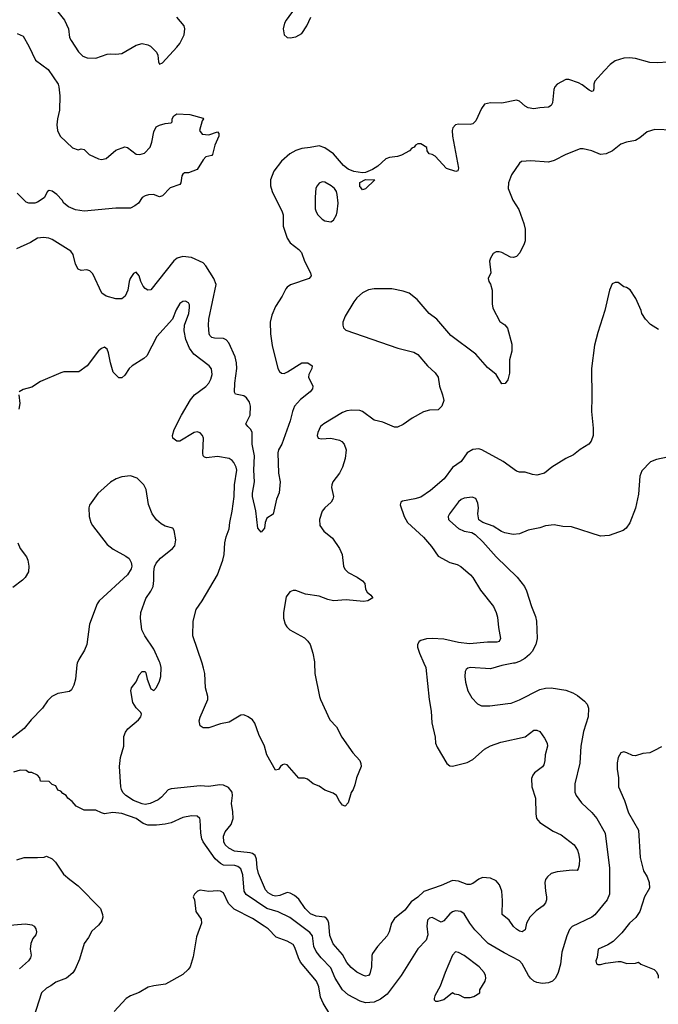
# Model space of a CAD drawing. Header units: inches. Extents: x 1678809 to 1859548, y 384609 to 522868.
# Tile 299 of 386: x 1785366 to 1789768, y 427651 to 434433. Entities that reach past the tile are written whole.
import ezdxf

# ---------------------------------------------------------------- set-up
doc = ezdxf.new("R2010")
doc.units = ezdxf.units.IN
doc.header["$MEASUREMENT"] = 0
doc.layers.add('B7482', color=7, linetype='Continuous')
doc.layers.add('B7483', color=7, linetype='Continuous')

msp = doc.modelspace()

# ---------------------------------------------------------------- linework, layer by layer
at = {"layer": 'B7482', "color": 5}
for points, elevation in [([(1785763.3, 430000), (1785759, 429990), (1785751.4, 429890), (1785739.6, 429850), (1785722.2, 429817.8), (1785710, 429805.4), (1785630, 429791.5), (1785587.9, 429772.1), (1785558.8, 429741.2), (1785523.5, 429690), (1785446, 429610), (1785396.5, 429550), (1785314.6, 429485.4)], 320), ([(1788770.3, 430000), (1788690, 429985.5), (1788610, 429961.8), (1788470, 429970.8), (1788453.8, 429966.2), (1788443.1, 429956.9), (1788437.1, 429942.9), (1788433.6, 429910), (1788438.8, 429870), (1788456, 429810), (1788482, 429762), (1788521.2, 429721.2), (1788550, 429707), (1788607.3, 429707.3), (1788730, 429722.3), (1788754, 429726), (1788810, 429747.4), (1788950, 429818.9), (1788990, 429828.9), (1789030.3, 429830.3), (1789130, 429815.3), (1789177.5, 429797.5), (1789210, 429778.4), (1789259.4, 429739.4), (1789277.2, 429717.2), (1789287.6, 429690), (1789284.4, 429630), (1789251.6, 429530), (1789234.3, 429430), (1789227, 429313), (1789193.1, 429170), (1789193, 429113), (1789201.3, 429090), (1789239.2, 429039.2), (1789310, 428972.2), (1789344.2, 428930), (1789400.9, 428830), (1789431.3, 428588.7), (1789430.3, 428410), (1789415.6, 428370), (1789330, 428266.4), (1789308.9, 428251.1), (1789173.8, 428186.2), (1789155, 428165), (1789137.5, 428122.5), (1789103.2, 428010), (1789092.8, 427927.2), (1789078.5, 427870), (1789059.3, 427830), (1789038, 427810), (1789010, 427799.3), (1788970, 427794.5), (1788930, 427800.4), (1788910, 427811.2), (1788886.9, 427830), (1788871.9, 427850), (1788830.4, 427930.4), (1788811.1, 427951.1), (1788705.5, 428005.5), (1788595.8, 428070), (1788503.7, 428163.7), (1788468.7, 428210), (1788430, 428274), (1788406, 428290), (1788370, 428295), (1788350, 428288.5), (1788330, 428273.7), (1788290, 428225.1), (1788270, 428215.6), (1788210, 428249.7), (1788190, 428243.5), (1788176.5, 428230), (1788171.6, 428190), (1788179.1, 428130), (1788168.3, 428091.7), (1788110, 428033.3), (1787996, 427850), (1787900, 427720), (1787853.7, 427686.3), (1787810, 427665.7), (1787750, 427661), (1787711.7, 427671.7), (1787630, 427716.8), (1787590, 427750.9), (1787541, 427830), (1787510, 427903.1), (1787443.7, 427970), (1787410, 428014), (1787394, 428050), (1787383.2, 428123.2), (1787366, 428146), (1787228, 428248), (1787147.3, 428287.3), (1787070, 428311.4), (1786926.3, 428406.3), (1786914.4, 428430), (1786903.3, 428543.3), (1786890, 428583.1), (1786870, 428599.4), (1786850, 428606.9), (1786770, 428609.9), (1786750, 428619.8), (1786714, 428654), (1786630.6, 428770), (1786621.3, 428790), (1786613.6, 428830), (1786610, 428922), (1786607.6, 428930), (1786590, 428947.6), (1786550, 428949.7), (1786490, 428937.1), (1786410, 428900.8), (1786370, 428890.8), (1786310, 428884), (1786250, 428883.7), (1786216.7, 428896.7), (1786170, 428929.8), (1786070, 428966), (1786008.1, 428971.9), (1785950, 428964), (1785929.3, 428969.3), (1785890, 428989), (1785810, 428988.7), (1785756.4, 429016.4), (1785728.4, 429048.4), (1785698, 429070), (1785686, 429090), (1785663.1, 429103.1), (1785650, 429118), (1785630, 429126), (1785614.6, 429154.6), (1785590, 429166), (1785570, 429186), (1785510, 429188), (1785506, 429210), (1785488.7, 429228.7), (1785450, 429248), (1785430, 429248.7), (1785410, 429262), (1785370, 429262.7), (1785324.7, 429250)], 340), ([(1788152.5, 430000), (1788166, 429970), (1788188.5, 429750), (1788201.7, 429670), (1788205.8, 429590), (1788230, 429491.3), (1788233.1, 429450), (1788242.4, 429422.4), (1788310, 429310.6), (1788330, 429292.7), (1788350, 429290.4), (1788450, 429316.5), (1788490, 429336.9), (1788570.7, 429409.3), (1788610, 429431.6), (1788683.1, 429456.9), (1788850, 429493), (1788910, 429538.8), (1788930, 429540.2), (1788950.1, 429530.1), (1788984.1, 429484.1), (1789001.5, 429450), (1789003.6, 429430), (1788989, 429370), (1788986.5, 429330), (1788978.9, 429301.1), (1788970, 429286.9), (1788915, 429245), (1788903.2, 429230), (1788894.3, 429205.7), (1788896.2, 429150), (1788920.7, 429070), (1788923.7, 428963.7), (1788929, 428930), (1788950, 428904.2), (1789043.7, 428843.7), (1789097.2, 428817.2), (1789187.6, 428750), (1789210, 428712.7), (1789217.1, 428690), (1789223.6, 428650), (1789222, 428610), (1789216.2, 428583.8), (1789207.9, 428572.1), (1789173.7, 428573.7), (1789070, 428563.5), (1789030, 428550.8), (1789003.2, 428530), (1788990.2, 428510), (1788986.5, 428490), (1788989.2, 428430), (1788996.5, 428390), (1788996.5, 428370), (1788990.2, 428350), (1788974, 428330), (1788925, 428295), (1788883.1, 428250), (1788859.6, 428210), (1788850, 428164), (1788830.4, 428149.6), (1788810, 428154), (1788790, 428167.6), (1788770, 428187.6), (1788740.4, 428230), (1788692.6, 428270), (1788694.1, 428365.9), (1788689.9, 428429.9), (1788673.7, 428473.7), (1788650, 428500.4), (1788610, 428518.7), (1788556, 428524), (1788530, 428513.3), (1788490, 428483.1), (1788470, 428475.6), (1788450, 428475), (1788390, 428499.7), (1788350, 428503.1), (1788270.9, 428469.1), (1788151.8, 428428.2), (1788110.1, 428389.9), (1788063.5, 428356.5), (1788019.7, 428300.3), (1787950, 428242.4), (1787929, 428210), (1787911.6, 428150), (1787898.5, 428121.5), (1787831.7, 428050), (1787798.2, 428001.8), (1787793, 427987), (1787791.3, 427910), (1787778.9, 427861.1), (1787770, 427848.7), (1787750, 427845), (1787735.1, 427850), (1787690, 427873.2), (1787650, 427904.6), (1787619.8, 427939.8), (1787590, 427992.9), (1787527.4, 428067.4), (1787504.7, 428124.7), (1787496.5, 428210), (1787490.4, 428230.4), (1787481.4, 428241.4), (1787470, 428251), (1787410, 428257), (1787370, 428274.5), (1787334, 428310), (1787290, 428374.5), (1787259.7, 428399.7), (1787230, 428416), (1787210, 428421), (1787159.8, 428400.2), (1787130, 428396.7), (1787110, 428400.8), (1787077.8, 428417.8), (1787060.1, 428440.1), (1787011.7, 428551.7), (1787001.8, 428590), (1786999.5, 428650), (1786990, 428675.6), (1786970, 428689.8), (1786953.8, 428693.8), (1786846.7, 428706.7), (1786807.5, 428727.5), (1786783.4, 428750), (1786772.2, 428770), (1786769.9, 428810.1), (1786781.7, 428838.3), (1786823.1, 428890), (1786836.5, 428930), (1786835.9, 428975.9), (1786826.7, 429033.3), (1786833.8, 429090), (1786830, 429111.6), (1786804.3, 429144.3), (1786770, 429160.7), (1786743, 429163), (1786670, 429150.7), (1786610, 429155.8), (1786410, 429134.7), (1786390, 429128.2), (1786343, 429077), (1786320, 429060), (1786266.1, 429033.9), (1786232, 429028), (1786209.3, 429030.7), (1786150, 429055.6), (1786097.3, 429090), (1786077.5, 429110), (1786066.9, 429130), (1786062.7, 429150), (1786054, 429290), (1786060.8, 429350), (1786085, 429430), (1786084.7, 429495.3), (1786094.7, 429525.3), (1786110.5, 429549.5), (1786186, 429610), (1786200.4, 429630), (1786205.1, 429650), (1786202, 429662), (1786170, 429694), (1786146.5, 429730), (1786132.2, 429810), (1786137.7, 429830), (1786168.2, 429871.8), (1786190, 429920.4), (1786210, 429943.7), (1786230, 429942.4), (1786235.2, 429935.2), (1786244.7, 429890), (1786270, 429824), (1786290, 429812.2), (1786310, 429833.1), (1786330, 429876), (1786338.2, 429910), (1786341, 429970), (1786333.4, 430000)], 320), ([(1787398.2, 430000), (1787399.5, 429930), (1787431.9, 429771.9), (1787440.4, 429750), (1787504.9, 429610), (1787550, 429562), (1787587.4, 429490), (1787663.2, 429383.2), (1787710.4, 429330), (1787717.6, 429310), (1787718.7, 429290), (1787687.7, 429210), (1787676.9, 429163.1), (1787664.7, 429130), (1787651.3, 429110), (1787630, 429038), (1787610, 429015.3), (1787590, 429022), (1787570, 429049), (1787549.4, 429089.4), (1787526.3, 429106.3), (1787470, 429125.2), (1787430, 429154), (1787388.7, 429170), (1787350, 429202), (1787330, 429208.7), (1787290, 429208.7), (1787210, 429299.3), (1787190, 429306), (1787178.5, 429301.5), (1787162.8, 429290), (1787150, 429268), (1787130, 429264), (1787069.7, 429369.7), (1787054.3, 429430), (1787014.7, 429510), (1786988, 429588), (1786970, 429609.3), (1786941.2, 429630), (1786910, 429644.2), (1786890, 429643.6), (1786810, 429593.3), (1786750, 429582.7), (1786670, 429556.3), (1786630, 429555.1), (1786609.3, 429570), (1786604.2, 429604.2), (1786609.6, 429629.6), (1786662, 429750), (1786662.6, 429770), (1786647.4, 429830), (1786641.5, 429930), (1786634.2, 429965.8), (1786622.8, 430000)], 280), ([(1789790, 429424), (1789742, 429398), (1789710, 429384), (1789662, 429378), (1789610, 429362), (1789590, 429364), (1789550, 429384), (1789530, 429389), (1789510, 429384), (1789490.7, 429350), (1789485.1, 429314.9), (1789483.7, 429270), (1789492.4, 429210), (1789494, 429150), (1789535.6, 429055.6), (1789561.5, 428970), (1789631.3, 428850), (1789643, 428663), (1789665.5, 428570), (1789690, 428528.4), (1789705.4, 428490), (1789706.9, 428450), (1789672.9, 428390), (1789639.6, 428290), (1789612.1, 428247.9), (1789568.5, 428210), (1789517.1, 428142.9), (1789457, 428083), (1789420.5, 428059.5), (1789352, 428030), (1789346.4, 427973.6), (1789338, 427950), (1789342, 427930), (1789350, 427924.7), (1789370, 427924.7), (1789404.7, 427935.3), (1789490, 427944.7), (1789510, 427944.7), (1789550, 427932), (1789610, 427934), (1789630, 427942), (1789646.8, 427926.8), (1789738, 427890), (1789755.2, 427875.2), (1789767.3, 427850), (1789767.7, 427830)], 360), ([(1785346.4, 428646.4), (1785398, 428662), (1785490, 428661), (1785534.6, 428665.4), (1785550, 428671.3), (1785590, 428652), (1785612, 428630), (1785667.9, 428547.9), (1785710.8, 428510), (1785770, 428467.7), (1785923, 428310), (1785936.4, 428270), (1785938.4, 428250), (1785933.3, 428226.7), (1785910, 428196), (1785864.6, 428155.4), (1785840.5, 428110), (1785810.4, 428070), (1785779.2, 427960.8), (1785748.3, 427891.7), (1785732.3, 427867.7), (1785688.5, 427831.5), (1785615.6, 427804.4), (1785581.4, 427778.6), (1785550, 427762.4), (1785517, 427730), (1785461.3, 427558.7)], 340), ([(1787502.7, 427582.7), (1787458.6, 427658.6), (1787439.8, 427699.8), (1787427.4, 427770), (1787412.2, 427810), (1787301.6, 427941.6), (1787287.4, 427970), (1787262.7, 428042.7), (1787250, 428061.7), (1787210, 428086.4), (1787133.3, 428113.3), (1787078.9, 428170), (1787051.3, 428190), (1786970, 428241.2), (1786845.4, 428305.4), (1786806.1, 428346.1), (1786770, 428418), (1786750, 428429.3), (1786730, 428432.7), (1786670, 428428.7), (1786610, 428437.2), (1786592, 428430), (1786572, 428410), (1786562, 428390), (1786572, 428370), (1786581, 428290), (1786617.3, 428237.3), (1786618.8, 428210), (1786585.2, 428114.8), (1786562.5, 427977.5), (1786540.7, 427910), (1786526.8, 427890), (1786490, 427856), (1786371.3, 427790), (1786290, 427778), (1786252.1, 427767.9), (1786188.7, 427731.3), (1786130, 427709.4), (1786100.7, 427690), (1786018, 427602)], 360), ([(1785270, 428193.6), (1785406.1, 428206.1), (1785450, 428198.7), (1785464.9, 428190), (1785478, 428170), (1785483, 428150), (1785477.1, 428130), (1785456.9, 428103.1), (1785443.2, 428070), (1785439.6, 428030), (1785444.9, 427990), (1785440.3, 427970), (1785426.5, 427950), (1785363.9, 427896.1)], 320)]:
    msp.add_lwpolyline(points, dxfattribs=dict(at, elevation=elevation))
at = {"layer": 'B7482', "color": 5, "elevation": 360}
msp.add_lwpolyline([(1788370, 428011.8), (1788350.3, 427989.7), (1788298.4, 427870), (1788264.4, 427775.6), (1788226.8, 427710), (1788222, 427690), (1788222, 427682), (1788232.7, 427672.7), (1788250, 427672), (1788290, 427684.7), (1788350, 427731.3), (1788363.6, 427723.6), (1788390, 427718), (1788430, 427698), (1788470, 427698), (1788496.4, 427703.6), (1788538, 427730), (1788538, 427750), (1788574, 427810), (1788579, 427830), (1788576, 427850), (1788566.6, 427870), (1788534, 427910), (1788430, 427986.3), (1788390, 428007.8)], close=True, dxfattribs=at)
at = {"layer": 'B7483', "color": 5}
for points, elevation in [([(1785618.9, 434498.9), (1785674.9, 434430), (1785702.6, 434370), (1785710.3, 434310), (1785720.3, 434290), (1785771.8, 434211.8), (1785802, 434182), (1785831.5, 434171.5), (1785890, 434167.4), (1785970, 434195.3), (1785990, 434198.5), (1786030, 434194.9), (1786070, 434200.3), (1786170, 434258.7), (1786210.3, 434270.3), (1786250, 434260.4), (1786267.3, 434250), (1786308, 434210), (1786318, 434190), (1786322, 434142), (1786330, 434126), (1786350, 434136), (1786450, 434243.1), (1786470.5, 434269.5), (1786499.3, 434330), (1786505.1, 434370), (1786499.1, 434390), (1786449.3, 434450)], 260), ([(1787265.9, 434514.1), (1787202.3, 434430), (1787191.6, 434410), (1787181.7, 434370), (1787190, 434328), (1787210, 434310.4), (1787230, 434307.8), (1787270, 434314.9), (1787310, 434339.1), (1787346, 434390), (1787373.3, 434450)], 260), ([(1785350, 434337.6), (1785390, 434318.8), (1785430, 434250.7), (1785474.4, 434154.4), (1785562, 434090), (1785630.3, 433990), (1785636.5, 433970), (1785642.4, 433910), (1785641.5, 433810), (1785626.5, 433750), (1785622.6, 433710), (1785627.2, 433670), (1785645.3, 433630), (1785730, 433550.7), (1785770, 433537.3), (1785790, 433542.8), (1785810, 433538.8), (1785845.1, 433505.1), (1785910, 433475.3), (1785930, 433470.3), (1785962.2, 433477.8), (1786030, 433534.9), (1786090, 433557.3), (1786110, 433554), (1786170, 433508), (1786194.5, 433505.5), (1786227, 433513), (1786264.5, 433555.5), (1786276, 433590), (1786290, 433662), (1786305.8, 433694.2), (1786330, 433706.8), (1786370, 433718), (1786410, 433722), (1786418, 433730), (1786418, 433750), (1786428.7, 433770), (1786450, 433784.7), (1786539.8, 433779.8), (1786630, 433754), (1786632, 433750), (1786623.6, 433736.4), (1786604.7, 433670), (1786624.7, 433644.7), (1786670, 433641), (1786730, 433662), (1786738, 433650), (1786738.8, 433630), (1786710.7, 433570), (1786694.8, 433505.2), (1786690, 433498), (1786650, 433488), (1786630, 433468), (1786590, 433402), (1786530, 433379), (1786502, 433378), (1786490.8, 433369.2), (1786482.8, 433357.2), (1786477.3, 433310), (1786470, 433299), (1786403.8, 433276.2), (1786350, 433219), (1786330, 433214), (1786289.4, 433229.4), (1786253.2, 433226.8), (1786230, 433219.3), (1786210.6, 433209.4), (1786184, 433170), (1786160.7, 433150), (1786130, 433136.2), (1786030, 433135.8), (1785810, 433115.4), (1785750, 433122.9), (1785703.3, 433143.3), (1785669.4, 433169.4), (1785659.3, 433190), (1785622.7, 433230), (1785590, 433252.3), (1785570, 433257.2), (1785558, 433250), (1785534.4, 433205.6), (1785490, 433177.2), (1785469.7, 433169.7), (1785430, 433169.7), (1785410, 433176), (1785350, 433239)], 240), ([(1789830, 434141), (1789764.7, 434135.3), (1789710, 434139.2), (1789610, 434166.7), (1789570, 434171.1), (1789530.9, 434169.1), (1789470, 434149.7), (1789436, 434124), (1789396.1, 434083.9), (1789330.3, 434010), (1789323.1, 433990), (1789323.5, 433956.5), (1789318.5, 433941.5), (1789310, 433939.3), (1789290, 433948.2), (1789244, 433984), (1789218.2, 433998.2), (1789150, 434020.7), (1789130, 434020.9), (1789070, 433989.3), (1789053.4, 433970), (1789047.6, 433952.4), (1789039.2, 433860.8), (1789030, 433842), (1789010, 433829.7), (1788950, 433827.2), (1788910, 433820.4), (1788870, 433825.4), (1788850, 433837.4), (1788811.6, 433871.6), (1788790, 433879.1), (1788690, 433857.4), (1788610, 433859.7), (1788570, 433851.6), (1788550, 433822.7), (1788510, 433736), (1788490, 433715.1), (1788470, 433711.8), (1788390, 433714.5), (1788370, 433709.3), (1788350.4, 433689.6), (1788346.7, 433670), (1788350.3, 433630), (1788390.4, 433410), (1788386.8, 433393.2), (1788373.2, 433386.8), (1788308.4, 433408.4), (1788230, 433492.3), (1788210, 433505.2), (1788188.7, 433510), (1788175.3, 433530), (1788172.1, 433552.1), (1788130, 433578), (1788110, 433578), (1788094, 433570), (1788084.7, 433555.3), (1788070, 433548), (1788052, 433530), (1787998.8, 433501.2), (1787970, 433492), (1787915.3, 433484.7), (1787890, 433475.1), (1787834.8, 433425.2), (1787798.7, 433401.3), (1787750, 433380.9), (1787730, 433378.5), (1787670, 433388), (1787630, 433404.1), (1787598.7, 433430), (1787530, 433508.7), (1787470, 433549.7), (1787430, 433565.1), (1787367.9, 433552.1), (1787310, 433546.2), (1787270, 433531.8), (1787228.8, 433510), (1787170, 433458.3), (1787118.3, 433390), (1787094.9, 433330), (1787093.7, 433290), (1787105.3, 433250), (1787176.2, 433110), (1787181.1, 433090), (1787182.8, 433010), (1787210, 432928), (1787230, 432897), (1787290.2, 432850.2), (1787308.4, 432830), (1787328.8, 432770), (1787370.4, 432690), (1787375.5, 432670), (1787360.7, 432650), (1787233.6, 432606.4), (1787210, 432591.8), (1787200.7, 432579.3), (1787175.6, 432530), (1787130, 432457.6), (1787102.9, 432397.1), (1787093.5, 432350), (1787094.7, 432270), (1787106.8, 432190), (1787145.5, 432030), (1787156.4, 432010), (1787170, 431998.7), (1787190, 431997), (1787212.9, 432007.1), (1787310, 432070.4), (1787352, 432070), (1787381, 432050), (1787378.8, 432030), (1787358.8, 431990), (1787357.3, 431970), (1787387.3, 431910), (1787384.9, 431890), (1787368.2, 431870), (1787302.4, 431817.6), (1787260.3, 431770), (1787246.2, 431733.8), (1787230.1, 431669.9), (1787173.4, 431510), (1787150.6, 431470), (1787145.5, 431450), (1787150.4, 431310), (1787162.4, 431250), (1787153.5, 431173.5), (1787136.9, 431130), (1787112.2, 431027.8), (1787070, 430999), (1787058, 430970), (1787053.4, 430930), (1787030, 430904), (1787008.2, 430930), (1786994.5, 431050), (1786969.8, 431149.8), (1786970, 431171.3), (1786985.3, 431250), (1786980.2, 431330), (1786985.4, 431430), (1786967.9, 431510), (1786968.8, 431590), (1786958.5, 431610), (1786938, 431630), (1786925.6, 431650), (1786955.3, 431710), (1786957.7, 431770), (1786950, 431798.4), (1786930, 431828.3), (1786910, 431842.7), (1786854.7, 431854.7), (1786847.6, 431867.6), (1786849.8, 431929.8), (1786863, 432030), (1786861.6, 432070), (1786850.9, 432110.9), (1786808.2, 432208.2), (1786790, 432228.2), (1786770, 432236.4), (1786710, 432239.1), (1786690, 432244.7), (1786677.5, 432257.5), (1786672.6, 432270), (1786668.1, 432328.1), (1786670.6, 432370), (1786719.3, 432610), (1786705.1, 432650), (1786650, 432738), (1786630, 432758), (1786550, 432794.5), (1786490, 432801.1), (1786450.7, 432790), (1786427.8, 432772.2), (1786270, 432572.3), (1786250.4, 432569.6), (1786230, 432582), (1786217.5, 432597.5), (1786200.7, 432630), (1786189.4, 432669.4), (1786170, 432694), (1786150, 432684), (1786128, 432650), (1786120.5, 432630), (1786112.7, 432570), (1786093.4, 432530), (1786070, 432509.7), (1786030, 432509.7), (1785961.2, 432530), (1785932, 432550), (1785870, 432682), (1785850, 432704), (1785830, 432709.2), (1785790, 432705.2), (1785770, 432714), (1785751.8, 432750), (1785734.9, 432814.9), (1785719.7, 432839.7), (1785590, 432919.6), (1785568.1, 432928.1), (1785530, 432933.6), (1785490, 432928), (1785440.6, 432899.4), (1785345, 432855)], 260), ([(1789870, 433671.8), (1789743.9, 433676.1), (1789690, 433659.8), (1789641, 433619), (1789610, 433601.7), (1789549.5, 433590.5), (1789510, 433575.9), (1789452.5, 433530), (1789408.4, 433508.4), (1789370, 433503.7), (1789310, 433531.1), (1789250, 433543.6), (1789230, 433543.6), (1789130, 433505.4), (1789050, 433463.1), (1789010, 433451), (1788890, 433460.5), (1788823.8, 433456.2), (1788810, 433444), (1788756.4, 433363.6), (1788734.7, 433310), (1788732.4, 433270), (1788765.5, 433190), (1788805.3, 433125.3), (1788840.9, 433030), (1788849.1, 432990), (1788848.9, 432910), (1788843.7, 432890), (1788813.3, 432826.7), (1788790, 432801.6), (1788770, 432795.6), (1788750, 432797), (1788690, 432828.7), (1788670, 432834), (1788650, 432834), (1788630, 432822), (1788610.8, 432790), (1788604.9, 432770), (1788613.4, 432690), (1788596, 432650), (1788598.8, 432630), (1788611.8, 432611.8), (1788623.7, 432570), (1788622.9, 432477.1), (1788627, 432447), (1788675.3, 432355.3), (1788710, 432330.4), (1788727.5, 432307.5), (1788759, 432199), (1788757, 432150), (1788742, 432090), (1788742.2, 431997.8), (1788730, 431952.7), (1788712.1, 431927.9), (1788690, 431925.1), (1788649.6, 431989.6), (1788590, 432037.6), (1788509.8, 432129.8), (1788338.2, 432258.2), (1788240.7, 432370), (1788187.3, 432410), (1788105.1, 432505.1), (1788050, 432549.6), (1788010, 432562.9), (1787930, 432578.4), (1787810, 432579.6), (1787770, 432571.6), (1787730, 432551.6), (1787690, 432517.6), (1787669.3, 432490.7), (1787610.3, 432390), (1787594.4, 432350), (1787592.7, 432330), (1787597.3, 432310), (1787615.1, 432295.1), (1787971.3, 432170), (1788082, 432142), (1788110, 432127.7), (1788178, 432050), (1788230, 432000.5), (1788250.4, 431970), (1788258.9, 431910), (1788280.3, 431850), (1788288.7, 431810), (1788276.4, 431770), (1788250, 431747), (1788190, 431742.6), (1788150, 431732.2), (1788071.8, 431688.2), (1788010, 431645.6), (1787970, 431625.6), (1787950, 431626.6), (1787870, 431662), (1787810, 431675.1), (1787730, 431733.7), (1787710, 431741), (1787655.5, 431744.5), (1787621.2, 431738.8), (1787592.1, 431727.9), (1787463, 431650), (1787440.4, 431630), (1787421.3, 431590), (1787417.1, 431570), (1787422.8, 431550), (1787446, 431546), (1787510, 431551.7), (1787570, 431536), (1787586.9, 431526.9), (1787603.1, 431510), (1787616.5, 431470), (1787610.2, 431410), (1787591.3, 431350), (1787570.1, 431309.9), (1787523.7, 431250), (1787516.5, 431230), (1787516, 431210), (1787528.8, 431150), (1787525.3, 431130), (1787512.4, 431110), (1787468.5, 431070), (1787451.6, 431048.4), (1787432, 430990), (1787433.7, 430950), (1787462.4, 430910), (1787521.4, 430861.4), (1787570.4, 430790), (1787588.5, 430750), (1787597.6, 430670), (1787607.5, 430647.5), (1787630, 430625.5), (1787692.8, 430592.8), (1787728.7, 430568.7), (1787744.9, 430550), (1787750.6, 430510), (1787760.7, 430490), (1787787.3, 430470), (1787800.7, 430450), (1787766.8, 430430), (1787735.1, 430424.9), (1787617.3, 430437.3), (1787530, 430431.2), (1787490, 430439.9), (1787430, 430461.5), (1787336.7, 430476.7), (1787270, 430500.5), (1787250, 430502), (1787228.4, 430491.6), (1787203, 430457), (1787184.9, 430350), (1787184.6, 430310), (1787196.4, 430270), (1787208.2, 430250), (1787228, 430230), (1787330, 430174.9), (1787353, 430153), (1787368.9, 430130), (1787387.4, 430070), (1787398, 430010), (1787398.2, 430000)], 280), ([(1789770, 432298.7), (1789714, 432334), (1789679.5, 432370), (1789654.5, 432410), (1789649.5, 432430), (1789611.9, 432511.9), (1789572.9, 432572.9), (1789549.1, 432589.1), (1789530, 432594), (1789490, 432624), (1789470, 432624), (1789450, 432613.2), (1789430.6, 432570), (1789399.3, 432430), (1789350, 432279), (1789328.2, 432191.8), (1789307.8, 432030), (1789310.3, 431830), (1789306.4, 431733.6), (1789318.6, 431618.6), (1789318.2, 431570), (1789304.5, 431530), (1789289.1, 431510), (1789230, 431472.9), (1789183.2, 431436.8), (1789130.4, 431410), (1789032.7, 431350), (1788983.8, 431310), (1788930, 431296.8), (1788899.5, 431299.5), (1788850, 431315.4), (1788810, 431316.9), (1788790, 431324), (1788698, 431390), (1788551, 431471), (1788530, 431476.8), (1788490, 431471.7), (1788450.9, 431449.1), (1788409.5, 431390.5), (1788350, 431348.5), (1788292, 431270), (1788197.6, 431190), (1788130, 431145.3), (1788090, 431132.8), (1788003.7, 431116.3), (1787993.4, 431110), (1787988.7, 431091.3), (1788016.5, 431010), (1788039.6, 430970), (1788150, 430868.9), (1788205.1, 430805.1), (1788250, 430738.7), (1788330, 430694.3), (1788380.4, 430680.4), (1788407.5, 430667.5), (1788473.1, 430610), (1788490.3, 430590), (1788542.6, 430502.6), (1788631.8, 430391.8), (1788650.9, 430350.9), (1788658.7, 430318.7), (1788665.5, 430245.5), (1788681.1, 430170), (1788670.5, 430150), (1788655.4, 430144.6), (1788590, 430145.3), (1788467.1, 430132.9), (1788390, 430143.5), (1788290, 430165.8), (1788209.4, 430170.6), (1788170, 430168.8), (1788130, 430156.4), (1788119.3, 430150), (1788108.2, 430130), (1788108.7, 430110), (1788121.1, 430070), (1788152.5, 430000)], 320), ([(1786622.8, 430000), (1786559.7, 430190), (1786561.4, 430290), (1786582.7, 430370), (1786624.5, 430430), (1786729, 430610), (1786767.1, 430710), (1786775.9, 430750), (1786779.5, 430830), (1786789.2, 430870.8), (1786810, 430926), (1786814.6, 430970), (1786831.7, 431048.3), (1786844.3, 431150), (1786846.1, 431230), (1786862.3, 431330), (1786858.4, 431350), (1786842.2, 431382.2), (1786830, 431397.6), (1786810, 431410.9), (1786730, 431425), (1786654.2, 431414.2), (1786638.9, 431418.9), (1786629.8, 431429.8), (1786627.9, 431447.9), (1786632.9, 431550), (1786626.3, 431570), (1786610, 431587.8), (1786590, 431593.5), (1786569.3, 431590.7), (1786470, 431529.5), (1786448.7, 431530), (1786422.7, 431550), (1786418.4, 431570), (1786431.2, 431610), (1786481.2, 431710), (1786544.2, 431815.8), (1786569.9, 431850.1), (1786650, 431907.2), (1786670, 431928.5), (1786683.6, 431956.4), (1786692.1, 431990), (1786687.6, 432027.6), (1786673, 432050), (1786566, 432130), (1786537.3, 432170), (1786510.7, 432230), (1786499.5, 432290), (1786501, 432330), (1786532.3, 432410), (1786537.6, 432450), (1786536.4, 432470), (1786530, 432483.7), (1786510, 432495.4), (1786490, 432492.6), (1786470, 432477.6), (1786445.8, 432434.2), (1786418.3, 432370), (1786312.2, 432250), (1786242, 432118), (1786221.4, 432098.6), (1786141.6, 432050), (1786120.5, 432030), (1786090, 431984), (1786070, 431965.2), (1786050, 431965.2), (1786010, 432005.2), (1785991.2, 432070), (1785979.4, 432139.4), (1785970, 432164), (1785950, 432177), (1785930, 432169.3), (1785910, 432152), (1785831.4, 432048.6), (1785773, 432007), (1785670, 432006.6), (1785650, 432001.3), (1785510, 431942), (1785450, 431900.9), (1785390, 431887), (1785362.8, 431870)], 280), ([(1785359.3, 431850), (1785366.9, 431790), (1785359.6, 431750)], 280), ([(1789830, 431420.7), (1789756.1, 431403.9), (1789712.7, 431387.3), (1789654.4, 431325.6), (1789640.4, 431290), (1789630, 431166), (1789610.4, 431069.6), (1789572.1, 430967.9), (1789546, 430930), (1789524.7, 430915.3), (1789430, 430879.3), (1789370, 430876), (1789170, 430939.3), (1789110, 430942.7), (1789050, 430952.7), (1788990, 430946), (1788950, 430932.3), (1788870, 430917), (1788810, 430892), (1788767.5, 430887.5), (1788710, 430899.5), (1788687.7, 430907.7), (1788630, 430945.2), (1788558, 430970), (1788530, 430988.7), (1788524, 431030), (1788529.3, 431070), (1788523.2, 431103.2), (1788510, 431134), (1788483.7, 431143.7), (1788430, 431136.4), (1788410, 431128.2), (1788390, 431112.6), (1788328.5, 431030), (1788318.4, 431010), (1788322.4, 430990), (1788330, 430980.5), (1788390, 430928.5), (1788430, 430910.4), (1788482, 430902), (1788506.2, 430886.2), (1788557.4, 430837.4), (1788650, 430733), (1788794.2, 430594.2), (1788844.9, 430530), (1788859.9, 430499.9), (1788893.1, 430390), (1788922.2, 430322.2), (1788928.9, 430290), (1788933.1, 430170), (1788924.6, 430130), (1788898.5, 430081.5), (1788880, 430060), (1788846.6, 430033.4), (1788810, 430012.8), (1788778.5, 430001.5), (1788770.3, 430000)], 340), ([(1786333.4, 430000), (1786330.7, 430010.7), (1786290, 430096.9), (1786228.3, 430188.3), (1786207.5, 430230), (1786198.4, 430310), (1786201.5, 430350), (1786234.5, 430445.5), (1786270, 430497.6), (1786285.3, 430530), (1786291.9, 430570), (1786289.7, 430630.3), (1786296.4, 430663.6), (1786307.3, 430690), (1786336.4, 430723.6), (1786420.5, 430790), (1786435.1, 430810), (1786441.7, 430850), (1786430, 430914), (1786420.9, 430930), (1786370, 430945.1), (1786341.3, 430961.3), (1786308.6, 430988.6), (1786278.2, 431030), (1786253.6, 431093.6), (1786237.5, 431197.5), (1786221.5, 431230), (1786175.7, 431275.7), (1786130, 431292.3), (1786070, 431285.3), (1786030.1, 431269.9), (1785992.9, 431247.1), (1785904.9, 431170), (1785847.6, 431090), (1785842.8, 431070), (1785845.2, 431010), (1785856.9, 430970), (1785869.2, 430950), (1785970, 430818), (1786010, 430786), (1786098, 430738), (1786120.7, 430720.7), (1786135.3, 430695.3), (1786139.3, 430670), (1786134.9, 430650), (1786110.4, 430610), (1785913.1, 430430), (1785900.2, 430410), (1785846.5, 430270), (1785828.9, 430130), (1785812.8, 430090), (1785774.4, 430025.6), (1785763.3, 430000)], 320), ([(1785352.7, 430830), (1785370.4, 430790), (1785412.8, 430732.8), (1785423.1, 430710), (1785430.4, 430670), (1785427.7, 430630), (1785403, 430590), (1785386.6, 430573.4), (1785318.9, 430521.1)], 280)]:
    msp.add_lwpolyline(points, dxfattribs=dict(at, elevation=elevation))
for points, elevation in [([(1787450, 433315.6), (1787430, 433306.6), (1787415.5, 433290), (1787407.6, 433272.4), (1787401.7, 433210), (1787403.6, 433130), (1787409.2, 433109.2), (1787421.3, 433090), (1787450, 433058.4), (1787470, 433046.7), (1787510, 433040.4), (1787530, 433053.4), (1787549.7, 433090), (1787554.7, 433110), (1787561.7, 433170), (1787555.4, 433230), (1787549.6, 433250), (1787536.3, 433270), (1787513.6, 433290), (1787470, 433315.1)], 280), ([(1787730, 433262), (1787718, 433278), (1787710, 433281.2), (1787710, 433312.7), (1787750, 433332.4), (1787814, 433330), (1787750, 433268)], 260)]:
    msp.add_lwpolyline(points, close=True, dxfattribs=dict(at, elevation=elevation))

doc.saveas('drawing.dxf')
